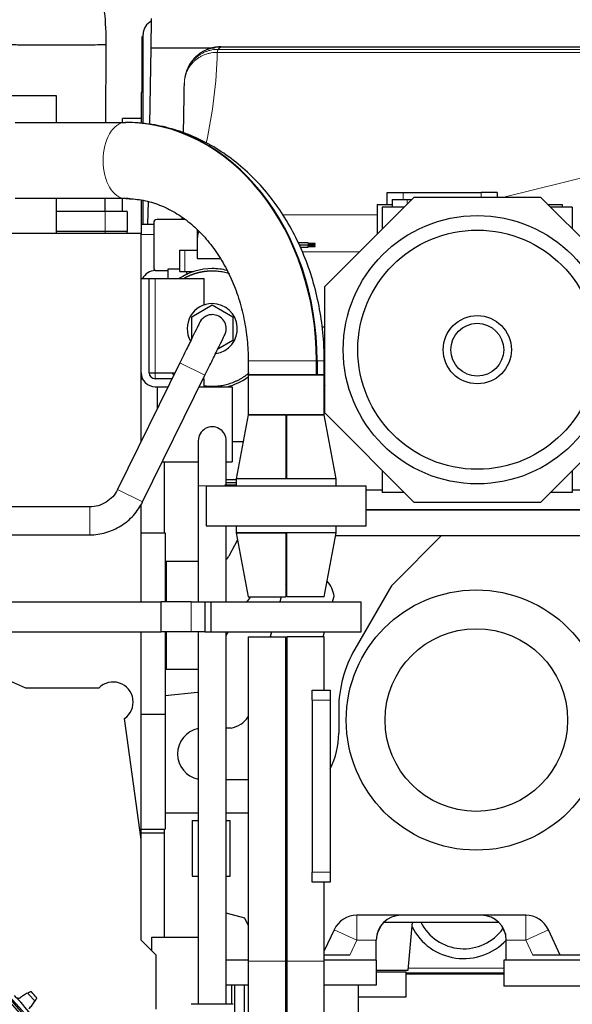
# Model space of a CAD drawing. Header units: inches. Extents: x 0 to 20790, y -12 to 14700.
# Tile 268 of 341: x 10616 to 11168, y 4879 to 5862. Entities that reach past the tile are written whole.
import ezdxf

# ---------------------------------------------------------------- set-up
doc = ezdxf.new("R2010")
doc.units = ezdxf.units.IN
doc.layers.add('1', color=7, linetype='Continuous', true_color=0xffffff)
doc.layers.add('254', color=7, linetype='Continuous', true_color=0xffffff)
doc.styles.add('latin_extended', font='simplex.shx')
doc.dimstyles.get("Standard").update_dxf_attribs({"dimtxt": 0.18, "dimasz": 0.18, "dimexe": 0.18, "dimexo": 0.0625, "dimgap": 0.09, "dimtad": 0, "dimtih": 1, "dimtoh": 1, "dimdec": 4, "dimzin": 0, "dimdsep": 46, "dimtxsty": 'Standard', "dimcen": 0.09, "dimadec": 0, "dimazin": 0, "dimtfac": 1, "dimtdec": 4, "dimtofl": 0, "dimtmove": 0, "dimatfit": 3, "dimfxl": 1, "dimtolj": 1, "dimtzin": 0, "dimarcsym": 0})

# ---------------------------------------------------------------- blocks, each defined once
blk = doc.blocks.new('_U13')
at = {"layer": '254', "color": 3, "linetype": 'Continuous', "lineweight": 13, "transparency": 16777216}
for p, q in [((11525.07, 6791.69), (12185.34, 6791.69)), ((12150.34, 6669.19), (12150.34, 4591.19)), ((10187.07, 4468.69), (12185.34, 4468.69))]:
    blk.add_line(p, q, dxfattribs=at)
at = {"layer": '254', "color": 3, "transparency": 16777216}
for points in [[(12170.76, 6669.19), (12129.92, 6669.19), (12150.34, 6791.69)], [(12129.92, 4591.19), (12170.76, 4591.19), (12150.34, 4468.69)]]:
    blk.add_solid(points, dxfattribs=at)
at = {"layer": 'Defpoints', "color": 0, "transparency": 16777216}
for p in [(11490.07, 6791.69), (10152.07, 4468.69), (12150.34, 4468.69)]:
    blk.add_point(p, dxfattribs=at)
at = {"layer": '254', "color": 2, "lineweight": 13, "transparency": 16777216, "insert": (11966.59, 5307.81), "char_height": 122.5, "attachment_point": 1, "rotation": 90, "style": 'latin_extended'}
blk.add_mtext('\\A1;2323', dxfattribs=at)

msp = doc.modelspace()

# ---------------------------------------------------------------- linework, layer by layer
at = {"layer": '1', "color": 2, "linetype": 'Continuous', "lineweight": 25}
for p, q in [((10746.935, 5834.016), (10747.453, 5863.685)), ((10738.069, 5845.685), (10739.069, 5845.685)), ((10738.069, 5815.685), (10738.069, 5845.685)), ((10739.069, 5758.705), (10739.069, 5847.685)), ((10745.605, 5757.814), (10746.935, 5834.016)), ((10810.486, 5834.016), (10746.935, 5834.016)), ((10816.655, 5835.207), (11415.877, 5835.207)), ((10737.569, 5815.685), (10737.569, 5789.685)), ((10739.073, 5815.685), (10737.569, 5815.685)), ((10562.431, 5786.685), (10652.103, 5786.685)), ((10652.103, 5786.685), (10652.103, 5759.731)), ((10737.569, 5789.685), (10737.069, 5789.685)), ((10737.069, 5789.685), (10737.069, 5758.93)), ((10611.219, 5759.732), (10721.443, 5759.732)), ((10718.302, 5759.731), (10718.302, 5763.537)), ((10737.076, 5763.537), (10718.302, 5763.537)), ((10983.069, 5689.685), (10999.069, 5689.685)), ((10983.069, 5677.685), (10983.069, 5689.685)), ((10999.069, 5689.685), (11077.069, 5689.685)), ((11093.069, 5689.685), (11077.069, 5689.685)), ((11093.069, 5689.685), (11093.069, 5685.185)), ((10721.443, 5683.639), (10611.219, 5683.639)), ((10652.103, 5683.639), (10652.103, 5648.685)), ((10718.302, 5670.686), (10718.302, 5683.639)), ((10737.069, 5681.953), (10737.069, 5657.676)), ((10739.069, 5657.68), (10739.069, 5681.604)), ((10743.857, 5657.681), (10744.259, 5680.715)), ((10920.569, 5595.853), (11009.901, 5685.185)), ((10973.069, 5677.685), (10988.071, 5677.685)), ((10973.069, 5677.685), (10973.069, 5648.353)), ((10988.069, 5682.685), (10988.069, 5675.185)), ((10988.069, 5682.685), (11003.069, 5682.685)), ((11003.069, 5682.685), (11007.402, 5682.685)), ((11009.901, 5685.185), (11136.237, 5685.185)), ((11136.237, 5685.185), (11225.569, 5595.853)), ((11143.734, 5677.685), (11158.069, 5677.685)), ((11158.069, 5677.685), (11158.069, 5675.185)), ((10701.069, 5670.686), (10652.102, 5670.686)), ((10723.069, 5670.686), (10701.069, 5670.686)), ((10723.069, 5670.686), (10723.069, 5650.675)), ((10999.901, 5675.185), (10978.069, 5675.185)), ((10978.069, 5675.185), (10978.069, 5653.353)), ((11168.069, 5675.185), (11146.237, 5675.185)), ((11168.069, 5675.185), (11168.069, 5653.353)), ((10737.069, 5657.685), (10737.069, 5648.685)), ((10749.57, 5657.685), (10737.069, 5657.685)), ((10749.569, 5659.685), (10749.569, 5614.685)), ((10780.996, 5662.685), (10752.569, 5662.685)), ((10737.069, 5648.685), (10019.086, 5648.685)), ((10652.103, 5648.685), (10562.431, 5648.685)), ((10701.069, 5650.675), (10652.102, 5650.675)), ((10701.069, 5648.685), (10652.102, 5648.685)), ((10723.069, 5650.675), (10701.069, 5650.675)), ((10723.069, 5648.685), (10701.069, 5648.685)), ((10723.069, 5648.685), (10723.069, 5650.675)), ((10737.069, 5441.037), (10737.069, 5648.685)), ((10793.117, 5652.521), (10793.117, 5643.733)), ((10793.117, 5643.733), (10793.117, 5623.733)), ((10903.969, 5639.31), (10894.325, 5639.31)), ((10895.197, 5637.31), (10903.969, 5637.31)), ((10903.969, 5637.06), (10895.299, 5637.06)), ((10903.969, 5639.31), (10903.969, 5637.31)), ((10910.969, 5638.66), (10903.969, 5638.66)), ((10903.969, 5637.96), (10910.969, 5637.96)), ((10903.969, 5635.06), (10903.969, 5637.06)), ((10910.969, 5637.96), (10910.969, 5638.66)), ((10775.617, 5632.233), (10780.617, 5632.233)), ((10775.617, 5610.733), (10775.617, 5632.233)), ((10780.617, 5632.233), (10793.117, 5632.233)), ((10896.117, 5635.06), (10903.969, 5635.06)), ((10910.969, 5636.41), (10903.969, 5636.41)), ((10903.969, 5635.71), (10910.969, 5635.71)), ((10910.969, 5635.71), (10910.969, 5636.41)), ((10793.117, 5623.733), (10816.239, 5623.733)), ((10751.069, 5611.685), (10763.618, 5611.685)), ((10763.617, 5613.233), (10763.617, 5603.685)), ((10775.617, 5613.233), (10763.617, 5613.233)), ((10775.617, 5610.733), (10780.617, 5610.733)), ((10780.617, 5610.733), (10789.382, 5610.733)), ((10737.069, 5603.685), (10745.069, 5603.685)), ((10745.069, 5603.685), (10751.069, 5603.685)), ((10745.069, 5509.685), (10745.069, 5603.685)), ((10751.069, 5603.685), (10800.069, 5603.685)), ((10800.069, 5577.485), (10800.069, 5603.685)), ((10920.569, 5469.518), (10920.569, 5595.853)), ((10787.617, 5565.569), (10808.117, 5577.405)), ((10808.117, 5577.405), (10828.617, 5565.569)), ((10787.617, 5543.757), (10787.617, 5565.569)), ((10828.617, 5565.569), (10828.617, 5541.898)), ((10828.617, 5541.898), (10813.626, 5533.242)), ((10775.689, 5519.537), (10713.429, 5393)), ((10844.019, 5521.685), (10844.019, 5507.685)), ((10912.27, 5507.685), (10912.27, 5521.685)), ((10912.868, 5521.685), (10912.868, 5507.685)), ((10920.119, 5507.685), (10920.119, 5521.685)), ((10745.069, 5509.685), (10751.069, 5509.685)), ((10751.069, 5509.685), (10770.842, 5509.685)), ((10737.069, 5503.685), (10738.42, 5503.685)), ((10738.553, 5380.638), (10800.812, 5507.175)), ((10767.89, 5503.685), (10751.069, 5503.685)), ((10800.069, 5503.685), (10799.094, 5503.685)), ((10800.069, 5495.685), (10800.069, 5503.685)), ((10912.27, 5507.685), (10844.019, 5507.685)), ((10844.019, 5507.685), (10844.019, 5467.685)), ((10844.019, 5507.685), (10920.119, 5507.685)), ((10920.119, 5507.685), (10912.868, 5507.685)), ((10920.119, 5467.685), (10920.119, 5507.685)), ((10751.069, 5495.685), (10763.954, 5495.685)), ((10753.117, 5495.685), (10753.117, 5473.661)), ((10795.158, 5495.685), (10800.069, 5495.685)), ((10800.069, 5495.685), (10828.117, 5495.685)), ((10828.117, 5495.685), (10828.117, 5420.685)), ((10920.569, 5496.879), (10920.119, 5495.325)), ((11009.901, 5380.185), (10920.569, 5469.518)), ((11225.569, 5469.518), (11136.237, 5380.185)), ((10844.019, 5467.685), (10832.035, 5403.685)), ((10881.569, 5467.685), (10844.019, 5467.685)), ((10844.019, 5467.685), (10920.119, 5467.685)), ((10882.548, 5465.685), (10881.541, 5465.685)), ((10881.594, 5466.685), (10882.6, 5466.685)), ((10920.119, 5467.685), (10882.569, 5467.685)), ((10932.103, 5403.685), (10920.119, 5467.685)), ((10758.258, 5420.685), (10794.116, 5420.685)), ((10794.117, 5420.685), (10794.117, 5406.848)), ((10822.116, 5420.685), (10828.117, 5420.685)), ((10822.117, 5406.848), (10822.117, 5420.685)), ((10978.069, 5412.017), (10978.069, 5390.185)), ((11168.069, 5412.017), (11168.069, 5390.185)), ((10832.035, 5402.685), (10822.118, 5402.685)), ((10881.569, 5403.685), (10832.035, 5403.685)), ((10832.035, 5403.685), (10832.035, 5396.685)), ((10932.103, 5403.685), (10832.035, 5403.685)), ((10932.103, 5403.685), (10882.569, 5403.685)), ((10932.103, 5396.685), (10932.103, 5403.685)), ((10794.117, 5396.685), (10794.117, 5280.678)), ((10802.069, 5396.685), (10802.069, 5356.685)), ((10802.069, 5396.685), (10882.069, 5396.685)), ((10820.767, 5397.685), (10832.036, 5397.685)), ((10832.036, 5399.685), (10821.534, 5399.685)), ((10882.069, 5396.685), (10962.069, 5396.685)), ((10962.068, 5392.685), (10978.068, 5392.685)), ((10962.069, 5356.685), (10962.069, 5396.685)), ((11168.068, 5392.685), (11183.069, 5392.685)), ((10999.901, 5390.185), (10978.069, 5390.185)), ((11168.069, 5390.185), (11146.237, 5390.185)), ((10685.614, 5375.685), (10590.569, 5375.685)), ((10737.069, 5280.684), (10737.069, 5378.462)), ((10962.071, 5372.685), (11183.069, 5372.685)), ((11197.069, 5372.685), (10962.074, 5372.685)), ((11136.237, 5380.185), (11009.901, 5380.185)), ((10802.069, 5356.685), (10882.069, 5356.685)), ((10822.117, 5280.678), (10822.117, 5356.678)), ((10832.035, 5356.685), (10832.035, 5349.685)), ((10882.069, 5356.685), (10962.069, 5356.685)), ((10932.103, 5349.685), (10932.103, 5356.685)), ((10590.569, 5347.685), (10685.614, 5347.685)), ((10737.069, 5349.685), (10761.069, 5349.685)), ((10761.069, 5349.685), (10761.069, 5280.685)), ((10833.339, 5342.717), (10824.754, 5326.57)), ((10832.035, 5349.685), (10881.569, 5349.685)), ((10832.035, 5349.685), (10844.019, 5285.685)), ((10932.103, 5349.685), (10832.035, 5349.685)), ((10882.573, 5346.68), (10881.572, 5346.68)), ((10932.103, 5349.685), (10882.569, 5349.685)), ((10920.119, 5285.685), (10932.103, 5349.685)), ((11197.069, 5346.68), (10931.541, 5346.68)), ((11037.064, 5346.68), (10989.954, 5299.57)), ((10761.984, 5321.04), (10761.984, 5280.685)), ((10794.117, 5321.04), (10761.984, 5321.04)), ((10985.186, 5293.357), (10950.646, 5233.531)), ((10844.019, 5285.685), (10881.569, 5285.685)), ((10876.893, 5285.685), (10875.553, 5280.684)), ((10920.119, 5285.685), (10882.569, 5285.685)), ((10928.279, 5280.685), (10929.846, 5286.535)), ((10557.069, 5280.685), (10757.069, 5280.685)), ((10787.069, 5280.685), (10757.069, 5280.685)), ((10757.069, 5250.685), (10757.069, 5280.685)), ((10787.069, 5280.685), (10800.844, 5280.685)), ((10800.844, 5280.685), (10807.071, 5280.685)), ((10800.844, 5280.685), (10800.844, 5250.685)), ((10807.069, 5280.685), (10957.069, 5280.685)), ((10807.069, 5250.685), (10807.069, 5280.685)), ((10957.069, 5250.685), (10957.069, 5280.685)), ((10557.069, 5250.685), (10757.069, 5250.685)), ((10737.069, 5043.249), (10737.069, 5250.686)), ((10787.069, 5250.685), (10757.069, 5250.685)), ((10761.069, 5250.687), (10761.069, 5168.685)), ((10761.984, 5250.686), (10761.984, 5213.57)), ((10800.844, 5250.685), (10787.069, 5250.685)), ((10794.117, 5250.682), (10794.117, 4878.685)), ((10800.844, 5250.685), (10807.071, 5250.685)), ((10807.069, 5250.685), (10957.069, 5250.685)), ((10822.117, 4878.685), (10822.117, 5250.682)), ((10844.019, 5245.685), (10844.019, 4921.851)), ((10844.019, 5245.685), (10881.569, 5245.685)), ((10867.515, 5250.684), (10866.176, 5245.685)), ((10881.569, 4921.851), (10881.569, 5245.685)), ((10882.569, 5245.685), (10882.569, 4921.851)), ((10920.119, 5245.685), (10882.569, 5245.685)), ((10918.9, 5245.684), (10920.24, 5250.685)), ((10920.119, 5192.683), (10920.119, 5245.685)), ((10761.984, 5213.57), (10794.117, 5213.57)), ((10621.776, 5194.685), (10606.692, 5201.088)), ((10694.786, 5194.685), (10621.776, 5194.685)), ((10761.069, 5187.125), (10793.478, 5190.48)), ((10908.119, 5182.685), (10908.119, 5192.685)), ((10908.119, 5192.685), (10926.119, 5192.685)), ((10926.119, 5192.685), (10926.119, 5182.685)), ((10908.119, 5182.685), (10908.119, 5010.685)), ((10926.119, 5182.685), (10926.119, 5010.685)), ((10737.069, 5168.685), (10761.069, 5168.685)), ((10761.069, 5168.685), (10761.069, 5053.685)), ((10934.569, 5173.531), (10934.569, 5149.685)), ((10737.069, 5043.244), (10720.363, 5164.179)), ((10826.934, 5154.627), (10822.117, 5154.627)), ((10822.118, 5103.146), (10844.019, 5103.146)), ((10794.118, 5069.685), (10761.069, 5069.685)), ((10844.018, 5069.685), (10822.116, 5069.685)), ((10788.169, 5062.285), (10794.116, 5062.285)), ((10788.169, 5062.285), (10788.169, 5006.63)), ((10822.117, 5062.285), (10825.969, 5062.285)), ((10825.969, 5006.63), (10825.969, 5062.285)), ((10737.069, 5053.685), (10761.069, 5053.685)), ((10737.069, 5050.121), (10760.069, 5050.121)), ((10737.069, 4942.685), (10737.069, 5043.244)), ((10908.119, 5000.685), (10908.119, 5010.685)), ((10926.119, 5010.685), (10926.119, 5000.685)), ((10788.169, 5006.63), (10794.116, 5006.63)), ((10822.117, 5006.63), (10825.969, 5006.63)), ((10926.119, 5000.685), (10908.119, 5000.685)), ((10920.119, 4921.851), (10920.119, 5000.689)), ((10840.838, 4964.637), (10822.117, 4969.653)), ((10844.019, 4957.815), (10840.838, 4964.637)), ((11121.49, 4967.685), (10952.648, 4967.685)), ((10979.72, 4960.685), (11094.418, 4960.685)), ((11004.069, 4912.685), (11008.268, 4960.685)), ((10929.99, 4953.251), (10920.119, 4932.082)), ((10976.857, 4957.399), (10972.806, 4948.711)), ((11097.281, 4957.399), (11101.332, 4948.711)), ((11156.069, 4927.685), (11144.148, 4953.251)), ((10752.069, 4927.686), (10737.069, 4942.685)), ((10747.569, 4932.184), (10747.569, 4945.685)), ((10747.569, 4945.685), (10794.117, 4945.685)), ((10972.069, 4922.685), (10972.069, 4942.685)), ((11102.069, 4922.685), (11102.069, 4942.685)), ((10752.069, 4873.685), (10752.069, 4927.686)), ((10844.021, 4922.685), (10822.118, 4922.685)), ((10844.019, 4921.851), (10844.019, 4808.474)), ((10882.57, 4927.685), (10881.569, 4927.685)), ((10881.569, 4830.042), (10881.569, 4921.851)), ((10882.571, 4922.685), (10881.57, 4922.685)), ((10882.569, 4921.851), (10882.569, 4830.042)), ((10972.069, 4922.685), (10920.117, 4922.685)), ((10945.654, 4927.685), (10920.119, 4927.685)), ((10920.119, 4808.474), (10920.119, 4921.851)), ((10972.069, 4922.685), (10972.069, 4897.685)), ((11253.069, 4922.685), (11099.73, 4922.685)), ((11099.73, 4922.685), (11099.73, 4896.685)), ((11156.069, 4927.685), (11128.485, 4927.685)), ((11216.069, 4927.685), (11156.069, 4927.685)), ((10972.068, 4912.685), (11004.069, 4912.685)), ((10972.069, 4911.185), (11002.069, 4911.185)), ((11002.069, 4886.185), (11002.069, 4911.185)), ((11099.732, 4909.685), (11002.075, 4909.685)), ((11099.732, 4908.685), (11002.072, 4908.685)), ((10844.021, 4897.685), (10822.118, 4897.685)), ((10827.869, 4878.686), (10827.869, 4897.685)), ((10830.319, 4897.685), (10830.319, 4860.285)), ((10839.919, 4897.685), (10839.919, 4840.185)), ((10882.571, 4897.685), (10881.57, 4897.685)), ((10972.069, 4897.685), (10920.117, 4897.685)), ((10954.219, 4840.185), (10954.219, 4897.685)), ((11253.069, 4896.685), (11099.73, 4896.685)), ((10954.219, 4886.185), (11002.069, 4886.185)), ((10829.069, 4878.685), (10787.069, 4878.685))]:
    msp.add_line(p, q, dxfattribs=at)
at = {"layer": '1', "color": 110, "linetype": 'Continuous', "lineweight": 13}
for p, q in [((10816.452, 5835.14), (11415.877, 5835.14)), ((10813.185, 5829.767), (11415.933, 5829.767)), ((10814.034, 5832.79), (11415.918, 5832.79)), ((11099.482, 5685.186), (11349.159, 5746.954)), ((10999.069, 5689.685), (10999.069, 5682.685)), ((11077.069, 5685.185), (11077.069, 5689.685)), ((11003.069, 5682.685), (11003.069, 5678.353)), ((10701.069, 5670.686), (10701.069, 5650.675)), ((10878.38, 5667.566), (10973.067, 5667.566)), ((10701.069, 5648.685), (10701.069, 5650.675)), ((10749.57, 5647.86), (10737.069, 5647.86)), ((10780.617, 5610.733), (10780.617, 5632.233)), ((10955.233, 5630.517), (10897.974, 5630.517)), ((10751.069, 5509.685), (10751.069, 5603.685)), ((10775.689, 5519.537), (10800.812, 5507.175)), ((10912.27, 5521.685), (10844.019, 5521.685)), ((10920.119, 5521.685), (10912.868, 5521.685)), ((10751.069, 5509.686), (10751.069, 5503.685)), ((10713.429, 5393), (10738.553, 5380.638)), ((10794.117, 5396.685), (10802.069, 5396.685)), ((10685.614, 5347.685), (10685.614, 5347.685)), ((10787.069, 5250.685), (10787.069, 5280.685)), ((10926.119, 5182.685), (10908.119, 5182.685)), ((10908.119, 5010.685), (10926.119, 5010.685)), ((10952.648, 4967.685), (10952.648, 4942.685)), ((11121.49, 4967.685), (11121.49, 4942.685)), ((10929.99, 4953.251), (10952.648, 4942.685)), ((11121.49, 4942.685), (11144.148, 4953.251)), ((10952.648, 4942.685), (10945.654, 4927.685)), ((10972.069, 4942.685), (10952.648, 4942.685)), ((11121.49, 4942.685), (11102.069, 4942.685)), ((11128.485, 4927.685), (11121.49, 4942.685)), ((10844.019, 4921.851), (10881.569, 4921.851)), ((10920.119, 4921.851), (10882.569, 4921.851)), ((11004.25, 4914.685), (11099.732, 4914.685))]:
    msp.add_line(p, q, dxfattribs=at)
at = {"layer": '1', "color": 2, "linetype": 'Continuous', "lineweight": 25}
for centre, radius in [((11073.069, 5532.685), 134.036), ((11073.069, 5532.685), 119.481), ((11073.069, 5532.685), 34.097), ((11073.069, 5532.685), 26.387), ((11072.069, 5162.685), 130), ((11072.069, 5162.685), 91.25), ((10152.069, 4468.685), 615), ((10152.069, 4468.685), 613)]:
    msp.add_circle(centre, radius, dxfattribs=at)
at = {"layer": '1', "color": 110, "linetype": 'Continuous', "lineweight": 13}
msp.add_circle((10152.069, 4468.685), 616.6, dxfattribs=at)
at = {"layer": '1', "color": 2, "linetype": 'Continuous', "lineweight": 25}
for centre, radius, start, end in [((10754.069, 5847.685), 15, 116.364474, 180), ((10752.569, 5659.685), 3, 90, 180), ((10808.117, 5643.733), 15, 152.58375, 180), ((10751.069, 5597.685), 14, 90, 154.623069), ((10752.569, 5614.685), 3, 180, 270), ((10808.117, 5553.733), 60, 90, 123.643125), ((10808.117, 5553.733), 60, 75.6675, 90), ((10808.117, 5553.733), 25.078, 90, 209.446875), ((10808.117, 5553.733), 25.078, 278.274375, 90), ((10808.117, 5553.733), 14, 90, 158.83875), ((10808.117, 5553.733), 14, 338.86125, 90), ((10751.069, 5509.685), 14, 180.000158, 270), ((10751.069, 5509.685), 6, 180.000369, 270), ((10808.117, 5553.733), 60, 227.23875, 230.31), ((10808.117, 5553.733), 60, 284.653125, 306.748125), ((10808.117, 5441.685), 14, 359.544375, 180), ((10815.534, 5331.472), 10.442, 309.082583, 332), ((10903.601, 5283.414), 26.43, 143.056034, 147.253877), ((10903.601, 5283.414), 26.43, 6.78136, 42.633418), ((11011.167, 5278.357), 30, 135, 150), ((10955.367, 5189.975), 145, 138.695102, 141.274953), ((10955.367, 5189.975), 145, 155.248086, 156.775141), ((11054.569, 5173.531), 120, 150, 180), ((10709.069, 5180.685), 20, 304.380232, 135.572996), ((10791.419, 5210.373), 20, 275.910613, 277.754745), ((10821.997, 5180.801), 26.636, 280.681301, 325.768859), ((10799.326, 5128.886), 25.872, 101.618119, 258.381881), ((10854.569, 5149.685), 80, 333.4275, 0), ((10840.795, 5151.262), 51.078, 322.965566, 324.870247), ((10952.648, 4942.685), 25, 90, 155), ((10997.069, 4942.685), 25, 90, 180), ((11059.569, 4982.385), 48.177, 206.775, 324.36), ((11077.069, 4942.685), 25, 0, 90), ((11121.49, 4942.685), 25, 25, 90), ((11059.569, 4982.385), 58, 206.951134, 317.111134), ((10152.069, 4468.685), 636, 40.95296, 41.594811), ((10152.069, 4468.685), 621, 40.127389, 42.420382)]:
    msp.add_arc(centre, radius, start, end, dxfattribs=at)
at = {"layer": '1', "color": 110, "linetype": 'Continuous', "lineweight": 13}
msp.add_arc((10152.069, 4468.685), 632.294, 40.779525, 41.768246, dxfattribs=at)
for centre, major_axis, ratio, start_param, end_param in [((10721.742, 5721.685), (0, 38.05), 0.5978146, 0.013141, 3.1284517), ((10685.614, 5361.685), (0, -14), 0.0052606, 1.5707963, 3.1427712), ((10685.614, 5361.685), (0, -14), 0.0052606, 0, 1.5707963)]:
    msp.add_ellipse(centre, major_axis=major_axis, ratio=ratio, start_param=start_param, end_param=end_param, dxfattribs=at)
at = {"layer": '1', "color": 2, "linetype": 'Continuous', "lineweight": 25}
for centre, major_axis, start_param, end_param in [((10721.443, 5521.685), (0, -238.047), 1.5707963, 3.1415927), ((10722.041, 5521.685), (0, 238.047), 4.712389, 6.2831853), ((10722.041, 5521.685), (0, -161.953), 3.1094895, 3.1415927)]:
    msp.add_ellipse(centre, major_axis=major_axis, ratio=0.8016344, start_param=start_param, end_param=end_param, dxfattribs=at)
for points, knots in [([(10702.168, 5837.78), (10702.228, 5848.693), (10701.239, 5868.424), (10697.199, 5894.852), (10692.272, 5915.528), (10685.482, 5937.589), (10675.361, 5962.699), (10660.968, 5989.346), (10644.058, 6014.362), (10623.537, 6038.975), (10598.575, 6062.39), (10570.16, 6083.201), (10539.736, 6100.573), (10511.184, 6112.157), (10491.212, 6117.617), (10480.752, 6120.269), (10472.035, 6121.961), (10461.629, 6123.718), (10453.723, 6124.754), (10450.346, 6125.148)], [0, 0, 0, 0, 0.0779155, 0.1418064, 0.1915023, 0.2302669, 0.3073192, 0.3852629, 0.4470576, 0.5236626, 0.6146708, 0.6918378, 0.7758483, 0.8654084, 0.9119416, 0.9243118, 0.9428007, 0.9756184, 1, 1, 1, 1]), ([(10534.014, 5839.154), (10534.013, 5839.146), (10534.015, 5839.128), (10534.015, 5839.085), (10534.014, 5839.015), (10534.012, 5838.869), (10534.016, 5838.727), (10534.002, 5838.599), (10534.053, 5838.54), (10535.102, 5838.434), (10539.325, 5838.262), (10549.254, 5838.045), (10563.469, 5837.836), (10577.655, 5837.687), (10587.975, 5837.603), (10593.868, 5837.56), (10598.278, 5837.531), (10602.623, 5837.505), (10606.899, 5837.482), (10611.15, 5837.462), (10616.93, 5837.434), (10622.703, 5837.407), (10627.715, 5837.382), (10630.535, 5837.369), (10634.818, 5837.351), (10641.413, 5837.328), (10653.217, 5837.301), (10667.798, 5837.299), (10683.046, 5837.354), (10694.367, 5837.462), (10699.813, 5837.585), (10701.755, 5837.689), (10702.138, 5837.745), (10702.168, 5837.773), (10702.168, 5837.779)], [0, 0, 0, 0, 0.0064775, 0.0143005, 0.0299465, 0.0612385, 0.1238226, 0.1394687, 0.1551147, 0.1864067, 0.2489908, 0.3115749, 0.374159, 0.4367431, 0.4680352, 0.4836812, 0.4993272, 0.5149732, 0.5306193, 0.5462653, 0.5619113, 0.5932034, 0.6088494, 0.6166724, 0.6244954, 0.6557875, 0.6870795, 0.7496636, 0.8122477, 0.8748318, 0.9374159, 0.968708, 0.9941327, 1, 1, 1, 1]), ([(10701.584, 5759.728), (10701.605, 5762.337), (10701.651, 5767.984), (10701.783, 5783.738), (10701.985, 5807.039), (10702.112, 5827.534), (10702.168, 5837.78)], [0, 0, 0, 0, 0.102331, 0.2211912, 0.6134147, 1, 1, 1, 1]), ([(10816.655, 5835.207), (10816.655, 5835.207), (10816.655, 5835.208), (10816.655, 5835.208), (10816.655, 5835.208), (10816.655, 5835.209), (10816.655, 5835.209), (10816.654, 5835.209), (10816.654, 5835.21), (10816.654, 5835.21), (10816.654, 5835.21), (10816.653, 5835.211), (10816.653, 5835.211), (10816.652, 5835.211), (10816.652, 5835.211), (10816.651, 5835.212), (10816.65, 5835.212), (10816.65, 5835.212), (10816.649, 5835.213), (10816.648, 5835.213), (10816.647, 5835.213), (10816.647, 5835.213), (10816.646, 5835.213), (10816.645, 5835.214), (10816.644, 5835.214), (10816.643, 5835.214), (10816.642, 5835.214), (10816.641, 5835.214), (10816.639, 5835.215), (10816.638, 5835.215), (10816.637, 5835.215), (10816.636, 5835.215), (10816.634, 5835.215), (10816.633, 5835.215), (10816.631, 5835.215), (10816.63, 5835.215), (10816.628, 5835.215), (10816.627, 5835.215), (10816.625, 5835.215), (10816.624, 5835.215), (10816.622, 5835.215), (10816.62, 5835.215), (10816.616, 5835.215), (10816.611, 5835.215), (10816.604, 5835.215), (10816.596, 5835.214), (10816.587, 5835.213), (10816.575, 5835.212), (10816.563, 5835.209), (10816.549, 5835.206), (10816.533, 5835.202), (10816.519, 5835.198), (10816.508, 5835.194), (10816.501, 5835.19), (10816.493, 5835.187), (10816.487, 5835.183), (10816.481, 5835.18), (10816.475, 5835.176), (10816.471, 5835.172), (10816.466, 5835.168), (10816.463, 5835.164), (10816.459, 5835.16), (10816.457, 5835.156), (10816.455, 5835.152), (10816.453, 5835.148), (10816.452, 5835.144), (10816.452, 5835.142), (10816.452, 5835.14)], [0, 0, 0, 0, 0.0058664, 0.0117712, 0.0177144, 0.0236961, 0.0297162, 0.0357748, 0.041872, 0.0480077, 0.0541819, 0.0603947, 0.0666461, 0.0729361, 0.0792647, 0.085632, 0.0920379, 0.0984825, 0.1049658, 0.1114878, 0.1180485, 0.124648, 0.1312862, 0.1379632, 0.144679, 0.1514336, 0.1582271, 0.1650593, 0.1719304, 0.1788404, 0.1857892, 0.1927769, 0.1998036, 0.2068691, 0.2139735, 0.2211169, 0.2282993, 0.2355206, 0.2427809, 0.2500802, 0.2529844, 0.2610473, 0.2742688, 0.292649, 0.3161879, 0.3448854, 0.3787415, 0.4177563, 0.4619298, 0.5112619, 0.5657527, 0.6254021, 0.6550886, 0.6840998, 0.712436, 0.7400977, 0.7670852, 0.7933989, 0.8190395, 0.8440073, 0.868303, 0.8919272, 0.9148804, 0.9371635, 0.9587772, 0.9797224, 1, 1, 1, 1]), ([(10920.119, 5521.685), (10920.119, 5526.624), (10919.762, 5540.488), (10917.521, 5563.228), (10912.402, 5589.452), (10904.846, 5614.86), (10894.933, 5639.118), (10882.771, 5661.91), (10868.5, 5682.929), (10852.295, 5701.884), (10834.368, 5718.509), (10814.967, 5732.568), (10794.369, 5743.871), (10772.871, 5752.278), (10750.784, 5757.702), (10733.618, 5759.544), (10723.947, 5759.735), (10721.742, 5759.735)], [0, 0, 0, 0, 0.0401443, 0.1130166, 0.1859683, 0.2589683, 0.3319995, 0.4050265, 0.4779898, 0.5508035, 0.6233602, 0.6955445, 0.767256, 0.8384364, 0.9090921, 0.9793019, 1, 1, 1, 1]), ([(10721.742, 5683.635), (10724.158, 5683.636), (10732.041, 5683.319), (10745.341, 5681.042), (10761.325, 5675.286), (10776.608, 5666.697), (10790.862, 5655.49), (10803.84, 5641.901), (10815.331, 5626.172), (10825.139, 5608.568), (10833.083, 5589.391), (10839.007, 5568.974), (10842.722, 5548.071), (10843.909, 5532.154), (10844.019, 5523.485), (10844.019, 5521.685)], [0, 0, 0, 0, 0.0402397, 0.1314865, 0.2219859, 0.3106817, 0.3974907, 0.4828229, 0.5671666, 0.6509142, 0.7343321, 0.8175799, 0.9007396, 0.9794253, 1, 1, 1, 1]), ([(10825.247, 5608.623), (10825.101, 5608.669), (10824.057, 5608.99), (10822.095, 5609.533), (10819.339, 5610.151), (10816.556, 5610.634), (10813.756, 5610.98), (10810.941, 5611.188), (10808.984, 5611.235), (10807.891, 5611.233), (10807.664, 5611.232), (10807.438, 5611.23), (10807.212, 5611.226), (10806.986, 5611.222), (10806.76, 5611.218), (10806.534, 5611.212), (10806.308, 5611.205), (10806.083, 5611.198), (10805.857, 5611.189), (10805.631, 5611.18), (10805.406, 5611.17), (10805.18, 5611.159), (10804.955, 5611.147), (10804.73, 5611.134), (10804.505, 5611.12), (10804.28, 5611.106), (10804.055, 5611.09), (10803.83, 5611.074), (10803.605, 5611.057), (10803.381, 5611.039), (10803.156, 5611.02), (10802.932, 5611), (10802.707, 5610.979), (10802.483, 5610.957), (10802.259, 5610.935), (10802.034, 5610.911), (10801.81, 5610.887), (10801.586, 5610.862), (10801.362, 5610.836), (10801.139, 5610.809), (10800.915, 5610.781), (10800.691, 5610.752), (10800.468, 5610.723), (10800.244, 5610.692), (10800.021, 5610.661), (10799.797, 5610.629), (10799.574, 5610.596), (10799.351, 5610.562), (10799.128, 5610.527), (10798.905, 5610.491), (10798.682, 5610.454), (10798.46, 5610.417), (10798.237, 5610.378), (10798.014, 5610.339), (10797.792, 5610.299), (10797.569, 5610.258), (10797.347, 5610.216), (10797.125, 5610.173), (10796.903, 5610.129), (10796.681, 5610.085), (10796.459, 5610.039), (10796.237, 5609.993), (10796.016, 5609.946), (10795.795, 5609.898), (10795.575, 5609.849), (10795.354, 5609.799), (10795.134, 5609.749), (10794.914, 5609.697), (10794.694, 5609.645), (10794.475, 5609.592), (10794.256, 5609.538), (10794.037, 5609.483), (10793.818, 5609.428), (10793.6, 5609.371), (10793.382, 5609.314), (10793.164, 5609.256), (10792.946, 5609.197), (10792.729, 5609.137), (10792.512, 5609.076), (10792.295, 5609.014), (10792.079, 5608.952), (10791.862, 5608.889), (10791.646, 5608.825), (10791.43, 5608.76), (10791.215, 5608.694), (10790.999, 5608.627), (10790.784, 5608.56), (10790.57, 5608.491), (10790.355, 5608.422), (10790.141, 5608.352), (10789.927, 5608.281), (10789.713, 5608.209), (10789.5, 5608.137), (10789.286, 5608.063), (10789.073, 5607.989), (10788.861, 5607.914), (10788.648, 5607.838), (10788.436, 5607.761), (10788.224, 5607.683), (10788.012, 5607.604), (10787.801, 5607.525), (10787.59, 5607.445), (10787.379, 5607.364), (10787.168, 5607.282), (10786.958, 5607.199), (10786.748, 5607.115), (10786.538, 5607.031), (10786.328, 5606.945), (10786.119, 5606.859), (10785.91, 5606.772), (10785.701, 5606.684), (10785.493, 5606.596), (10785.285, 5606.506), (10785.078, 5606.416), (10784.871, 5606.325), (10784.664, 5606.233), (10784.458, 5606.141), (10784.253, 5606.048), (10784.047, 5605.954), (10783.843, 5605.859), (10783.638, 5605.763), (10783.434, 5605.667), (10783.231, 5605.569), (10783.027, 5605.471), (10782.825, 5605.373), (10782.622, 5605.273), (10782.42, 5605.173), (10782.219, 5605.072), (10782.018, 5604.97), (10781.817, 5604.867), (10781.617, 5604.764), (10781.417, 5604.659), (10781.218, 5604.554), (10781.019, 5604.448), (10780.82, 5604.342), (10780.622, 5604.234), (10780.424, 5604.126), (10780.227, 5604.017), (10780.03, 5603.908), (10779.834, 5603.797), (10779.703, 5603.723), (10779.638, 5603.686)], [0, 0, 0, 0, 0.0097173, 0.0694561, 0.1293423, 0.1892222, 0.2489589, 0.3086969, 0.368581, 0.3733792, 0.3781756, 0.3829703, 0.3877634, 0.392555, 0.397345, 0.4021337, 0.4069211, 0.4117072, 0.4164922, 0.421276, 0.4260588, 0.4308407, 0.4356217, 0.4404018, 0.4451813, 0.4499601, 0.4547383, 0.459516, 0.4642932, 0.4690701, 0.4738467, 0.4786231, 0.4833994, 0.4881756, 0.4929518, 0.4977281, 0.5025045, 0.5072812, 0.5120581, 0.5168355, 0.5216133, 0.5263916, 0.5311705, 0.5359501, 0.5407305, 0.5455117, 0.5502937, 0.5550768, 0.5598609, 0.5646461, 0.5694325, 0.5742201, 0.5790091, 0.5837996, 0.5885914, 0.5933849, 0.59818, 0.6029768, 0.6077754, 0.6125733, 0.6173695, 0.6221641, 0.626957, 0.6317484, 0.6365383, 0.6413269, 0.6461141, 0.6509001, 0.6556849, 0.6604687, 0.6652514, 0.6700331, 0.674814, 0.6795941, 0.6843735, 0.6891522, 0.6939304, 0.698708, 0.7034852, 0.7082621, 0.7130386, 0.717815, 0.7225913, 0.7273674, 0.7321437, 0.7369199, 0.7416964, 0.7464731, 0.7512501, 0.7560275, 0.7608053, 0.7655837, 0.7703627, 0.7751424, 0.7799228, 0.7847041, 0.7894863, 0.7942694, 0.7990536, 0.803839, 0.8086255, 0.8134133, 0.8182024, 0.822993, 0.8277851, 0.8325787, 0.837374, 0.8421709, 0.8469697, 0.8517677, 0.856564, 0.8613585, 0.8661515, 0.8709429, 0.8757328, 0.8805214, 0.8853086, 0.8900947, 0.8948795, 0.8996632, 0.904446, 0.9092277, 0.9140086, 0.9187887, 0.9235681, 0.9283469, 0.933125, 0.9379027, 0.9426799, 0.9474567, 0.9522333, 0.9570097, 0.9617859, 0.9665621, 0.9713383, 0.9761146, 0.9808911, 0.9856678, 0.9904448, 0.9952222, 1, 1, 1, 1]), ([(10781.897, 5610.733), (10782.001, 5610.515), (10782.109, 5610.284), (10782.249, 5609.978), (10782.277, 5609.916), (10782.333, 5609.791), (10782.418, 5609.601), (10782.504, 5609.405), (10782.676, 5609.007), (10782.792, 5608.731), (10782.968, 5608.296), (10783.028, 5608.145), (10783.088, 5607.99)], [0, 0, 0, 0, 0.2840909, 0.2840909, 0.3551136, 0.3551136, 0.4261364, 0.5681818, 0.5681818, 0.8522727, 0.8522727, 1, 1, 1, 1]), ([(10795.061, 5558.788), (10795.062, 5558.809), (10794.172, 5557.037), (10789.893, 5548.378), (10783.371, 5535.145), (10778.406, 5525.059), (10775.689, 5519.537)], [0, 0, 0, 0, 0.2474346, 0.4965062, 0.747397, 1, 1, 1, 1]), ([(10807.372, 5567.582), (10807.071, 5567.62), (10805.744, 5567.714), (10803.27, 5566.932), (10800.592, 5565.745), (10799.235, 5564.469), (10798.787, 5563.971)], [0, 0, 0, 0, 0.0939359, 0.416678, 0.7939324, 1, 1, 1, 1]), ([(10800.812, 5507.175), (10803.546, 5512.732), (10808.609, 5523.027), (10815.401, 5536.854), (10820.015, 5546.27), (10821.094, 5548.498), (10821.173, 5548.679)], [0, 0, 0, 0, 0.2473965, 0.4966088, 0.7475719, 1, 1, 1, 1]), ([(10799.924, 5496.82), (10800.774, 5496.697), (10802.559, 5496.481), (10805.293, 5496.279), (10808.117, 5496.21), (10810.941, 5496.279), (10813.755, 5496.486), (10816.556, 5496.832), (10819.339, 5497.316), (10822.095, 5497.934), (10824.815, 5498.686), (10827.495, 5499.572), (10830.13, 5500.589), (10832.712, 5501.733), (10835.233, 5503.002), (10837.689, 5504.393), (10840.075, 5505.905), (10842.385, 5507.531), (10843.992, 5508.785), (10844.836, 5509.484), (10844.956, 5509.584)], [0, 0, 0, 0, 0.05344, 0.1119221, 0.1705484, 0.2291666, 0.287646, 0.3461281, 0.4047545, 0.4633727, 0.521852, 0.5803341, 0.6389605, 0.6975787, 0.7560581, 0.8145401, 0.8731665, 0.9317847, 0.9902641, 1, 1, 1, 1]), ([(10794.117, 5441.791), (10794.117, 5441.688), (10794.117, 5439.431), (10794.117, 5429.335), (10794.117, 5414.231), (10794.117, 5402.863), (10794.117, 5396.685)], [0, 0, 0, 0, 0.2501665, 0.5002827, 0.7502465, 1, 1, 1, 1]), ([(10822.117, 5396.685), (10822.117, 5402.858), (10822.117, 5414.205), (10822.117, 5429.251), (10822.117, 5439.278), (10822.117, 5441.493), (10822.117, 5441.579)], [0, 0, 0, 0, 0.2501753, 0.5002742, 0.7502382, 1, 1, 1, 1]), ([(10760.069, 5420.679), (10760.069, 5412.949), (10760.069, 5396.888), (10760.069, 5373.222), (10760.069, 5357.286), (10760.069, 5349.681)], [0, 0, 0, 0, 0.3266256, 0.6786227, 1, 1, 1, 1]), ([(10713.429, 5393), (10712.123, 5390.326), (10708.945, 5385.582), (10702.203, 5380.035), (10694.249, 5376.437), (10688.589, 5375.679), (10685.614, 5375.685)], [0, 0, 0, 0, 0.2516344, 0.4999654, 0.7483907, 1, 1, 1, 1]), ([(10685.614, 5347.685), (10691.196, 5347.749), (10701.929, 5349.29), (10717.168, 5355.994), (10729.912, 5366.705), (10736.032, 5375.657), (10738.553, 5380.638)], [0, 0, 0, 0, 0.2491328, 0.4999835, 0.7508803, 1, 1, 1, 1]), ([(10760.069, 5053.688), (10760.069, 5045.237), (10760.069, 5032.476), (10760.069, 5015.292), (10760.069, 5002.024), (10760.069, 4988.419), (10760.069, 4974.475), (10760.069, 4960.195), (10760.069, 4950.563), (10760.069, 4945.692)], [0, 0, 0, 0, 0.2347626, 0.3544861, 0.4773402, 0.6033249, 0.7324407, 0.8646854, 1, 1, 1, 1]), ([(10626.586, 4891.163), (10626.503, 4891.13), (10626.415, 4891.094), (10626.226, 4891.017), (10626.026, 4890.934), (10625.804, 4890.841), (10625.658, 4890.778), (10625.629, 4890.766), (10625.569, 4890.74), (10625.539, 4890.727), (10625.447, 4890.688), (10625.385, 4890.661), (10625.197, 4890.578), (10625.068, 4890.521), (10624.804, 4890.403), (10624.668, 4890.342), (10624.46, 4890.246), (10624.39, 4890.213), (10624.283, 4890.164), (10624.248, 4890.147), (10624.176, 4890.113), (10624.14, 4890.096), (10623.958, 4890.011), (10623.811, 4889.941), (10623.663, 4889.869)], [0, 0, 0, 0, 0.125, 0.125, 0.25, 0.375, 0.375, 0.40625, 0.40625, 0.4375, 0.4375, 0.5, 0.5, 0.625, 0.625, 0.75, 0.75, 0.8125, 0.8125, 0.84375, 0.84375, 0.875, 0.875, 1, 1, 1, 1]), ([(10627.707, 4890.899), (10627.706, 4890.9), (10627.705, 4890.902), (10627.703, 4890.904), (10627.702, 4890.905), (10627.699, 4890.908), (10627.693, 4890.915), (10627.679, 4890.93), (10627.65, 4890.959), (10627.623, 4890.983), (10627.569, 4891.029), (10627.531, 4891.057), (10627.41, 4891.133), (10627.321, 4891.173), (10627.178, 4891.213), (10627.128, 4891.222), (10627.052, 4891.232), (10627.026, 4891.234), (10626.973, 4891.236), (10626.946, 4891.236), (10626.865, 4891.233), (10626.81, 4891.226), (10626.698, 4891.203), (10626.642, 4891.186), (10626.586, 4891.163)], [0, 0, 0, 0, 0.0039062, 0.0039062, 0.0078125, 0.0078125, 0.015625, 0.03125, 0.0625, 0.125, 0.125, 0.25, 0.25, 0.5, 0.5, 0.625, 0.625, 0.6875, 0.6875, 0.75, 0.75, 0.875, 0.875, 1, 1, 1, 1]), ([(10615.632, 4884.914), (10615.536, 4884.828), (10615.433, 4884.752), (10615.269, 4884.654), (10615.213, 4884.624), (10615.126, 4884.582), (10615.096, 4884.569), (10615.037, 4884.544), (10615.006, 4884.533), (10614.855, 4884.478), (10614.731, 4884.446), (10614.54, 4884.416), (10614.475, 4884.409), (10614.378, 4884.404), (10614.345, 4884.403), (10614.28, 4884.402), (10614.247, 4884.403), (10614.085, 4884.409), (10613.956, 4884.427), (10613.797, 4884.465), (10613.766, 4884.474), (10613.702, 4884.492), (10613.671, 4884.502), (10613.577, 4884.535), (10613.516, 4884.559), (10613.338, 4884.642), (10613.224, 4884.708), (10613.09, 4884.806), (10613.063, 4884.827), (10613.011, 4884.869), (10612.986, 4884.89), (10612.912, 4884.957), (10612.864, 4885.004), (10612.819, 4885.053)], [0, 0, 0, 0, 0.125, 0.125, 0.1875, 0.1875, 0.21875, 0.21875, 0.25, 0.25, 0.375, 0.375, 0.4375, 0.4375, 0.46875, 0.46875, 0.5, 0.5, 0.625, 0.625, 0.65625, 0.65625, 0.6875, 0.6875, 0.75, 0.75, 0.875, 0.875, 0.90625, 0.90625, 0.9375, 0.9375, 1, 1, 1, 1]), ([(10630.86, 4881.668), (10630.951, 4881.806), (10631.039, 4881.942), (10631.211, 4882.21), (10631.378, 4882.472), (10631.535, 4882.726), (10631.65, 4882.912), (10631.687, 4882.974), (10631.743, 4883.065), (10631.761, 4883.095), (10631.797, 4883.155), (10631.815, 4883.185), (10631.904, 4883.332), (10632.038, 4883.558), (10632.16, 4883.765), (10632.275, 4883.964), (10632.33, 4884.058), (10632.394, 4884.17), (10632.406, 4884.192), (10632.431, 4884.236), (10632.467, 4884.3), (10632.501, 4884.36), (10632.523, 4884.399)], [0, 0, 0, 0, 0.125, 0.125, 0.25, 0.375, 0.375, 0.4375, 0.4375, 0.46875, 0.46875, 0.5, 0.5, 0.625, 0.75, 0.75, 0.875, 0.875, 0.90625, 0.90625, 0.9375, 1, 1, 1, 1]), ([(10632.523, 4884.399), (10632.553, 4884.452), (10632.576, 4884.505), (10632.614, 4884.612), (10632.627, 4884.665), (10632.646, 4884.77), (10632.651, 4884.822), (10632.652, 4884.925), (10632.649, 4884.976), (10632.635, 4885.076), (10632.625, 4885.124), (10632.597, 4885.217), (10632.58, 4885.263), (10632.541, 4885.349), (10632.518, 4885.391), (10632.479, 4885.451), (10632.459, 4885.48), (10632.433, 4885.513), (10632.42, 4885.529), (10632.414, 4885.536), (10632.411, 4885.54), (10632.409, 4885.542), (10632.407, 4885.545)], [0, 0, 0, 0, 0.125, 0.125, 0.25, 0.25, 0.375, 0.375, 0.5, 0.5, 0.625, 0.625, 0.75, 0.75, 0.875, 0.875, 0.9375, 0.96875, 0.984375, 0.9921875, 0.9921875, 1, 1, 1, 1])]:
    msp.add_open_spline(points, degree=3, knots=knots, dxfattribs=at)
for points, weights in [([(10816.452, 5835.14), (10787.619, 5835.142), (10781.227, 5807.065)], [1, 0.75384073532, 0.93029846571]), ([(10816.655, 5835.207), (10809.753, 5835.207), (10803.331, 5832.676)], [1, 0.927877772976, 0.892035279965])]:
    msp.add_rational_spline(points, weights, degree=2, dxfattribs=at)
at = {"layer": '1', "color": 110, "linetype": 'Continuous', "lineweight": 13}
for points in [[(10816.452, 5835.14), (10816.438, 5834.357), (10814.048, 5833.574), (10814.034, 5832.79)], [(10813.185, 5829.767), (10812.657, 5799.513), (10808.316, 5769.267), (10802.175, 5739.024)]]:
    msp.add_open_spline(points, degree=3, dxfattribs=at)
for points, weights in [([(10813.185, 5829.767), (10780.859, 5829.828), (10780.327, 5799.329)], [1, 0.712905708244, 1]), ([(10814.034, 5832.79), (10780.911, 5832.792), (10780.334, 5799.719)], [1, 0.713242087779, 1]), ([(10781.227, 5807.065), (10780.398, 5803.426), (10780.333, 5799.696)], [0.93029846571, 0.959401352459, 1])]:
    msp.add_rational_spline(points, weights, degree=2, dxfattribs=at)
msp.add_open_spline([(10814.034, 5832.79), (10814.034, 5832.789), (10814.034, 5832.786), (10814.034, 5832.781), (10814.034, 5832.776), (10814.033, 5832.771), (10814.032, 5832.765), (10814.031, 5832.76), (10814.03, 5832.754), (10814.029, 5832.748), (10814.028, 5832.742), (10814.026, 5832.736), (10814.024, 5832.729), (10814.022, 5832.723), (10814.02, 5832.716), (10814.018, 5832.709), (10814.016, 5832.701), (10814.013, 5832.694), (10814.01, 5832.686), (10814.007, 5832.678), (10814.004, 5832.67), (10814.001, 5832.662), (10813.998, 5832.653), (10813.994, 5832.645), (10813.991, 5832.636), (10813.987, 5832.626), (10813.983, 5832.617), (10813.979, 5832.607), (10813.974, 5832.597), (10813.97, 5832.587), (10813.965, 5832.577), (10813.96, 5832.566), (10813.955, 5832.555), (10813.95, 5832.544), (10813.945, 5832.533), (10813.939, 5832.521), (10813.933, 5832.509), (10813.928, 5832.497), (10813.922, 5832.484), (10813.915, 5832.472), (10813.909, 5832.459), (10813.898, 5832.435), (10813.88, 5832.399), (10813.854, 5832.347), (10813.824, 5832.287), (10813.79, 5832.217), (10813.751, 5832.137), (10813.709, 5832.045), (10813.663, 5831.94), (10813.622, 5831.844), (10813.588, 5831.761), (10813.563, 5831.698), (10813.539, 5831.635), (10813.516, 5831.572), (10813.494, 5831.511), (10813.473, 5831.451), (10813.453, 5831.391), (10813.435, 5831.333), (10813.417, 5831.277), (10813.4, 5831.221), (10813.385, 5831.168), (10813.37, 5831.117), (10813.357, 5831.067), (10813.344, 5831.019), (10813.333, 5830.974), (10813.321, 5830.924), (10813.309, 5830.869), (10813.296, 5830.809), (10813.283, 5830.748), (10813.272, 5830.687), (10813.261, 5830.626), (10813.251, 5830.564), (10813.241, 5830.503), (10813.233, 5830.441), (10813.225, 5830.38), (10813.218, 5830.318), (10813.211, 5830.257), (10813.205, 5830.195), (10813.2, 5830.133), (10813.196, 5830.072), (10813.192, 5830.011), (10813.189, 5829.949), (10813.187, 5829.888), (10813.185, 5829.828), (10813.185, 5829.787), (10813.185, 5829.767)], degree=3, knots=[0, 0, 0, 0, 0.0055843, 0.0112028, 0.0168555, 0.0225424, 0.0282637, 0.0340191, 0.0398089, 0.045633, 0.0514915, 0.0573843, 0.0633114, 0.0692729, 0.0752689, 0.0812992, 0.0873639, 0.0934631, 0.0995968, 0.1057649, 0.1119675, 0.1182046, 0.1244762, 0.1307824, 0.1371231, 0.1434983, 0.1499081, 0.1563525, 0.1628314, 0.169345, 0.1758932, 0.182476, 0.1890935, 0.1957456, 0.2024323, 0.2091537, 0.2159099, 0.2227007, 0.2295262, 0.2363864, 0.2432814, 0.2502111, 0.2726667, 0.2976462, 0.3251501, 0.3551784, 0.3877315, 0.4228093, 0.4604122, 0.50054, 0.5212295, 0.5412436, 0.5605823, 0.5792455, 0.5972333, 0.6145457, 0.6311827, 0.6471444, 0.6624307, 0.6770416, 0.6909773, 0.7042376, 0.7168227, 0.7287326, 0.7399672, 0.7505267, 0.7650629, 0.7794422, 0.7936648, 0.8077307, 0.8216401, 0.835393, 0.8489896, 0.86243, 0.8757143, 0.8888426, 0.9018151, 0.9146318, 0.9272929, 0.9397985, 0.9521489, 0.964344, 0.9763841, 0.9882694, 1, 1, 1, 1], dxfattribs=at)
at = {"layer": '1', "color": 2, "linetype": 'Continuous', "lineweight": 25}
for points, degree in [([(10779.446, 5748.863), (10779.722, 5764.682), (10780.013, 5781.372), (10780.327, 5799.329)], 3), ([(10700.963, 5670.685), (10700.993, 5675.014), (10701.024, 5679.335), (10701.054, 5683.65)], 3), ([(10777.941, 5662.639), (10777.955, 5663.424), (10777.968, 5664.209), (10777.982, 5664.995)], 3), ([(10920.57, 5555.185), (10919.678, 5555.185), (10918.785, 5555.185), (10917.893, 5555.185)], 3), ([(10920.119, 5510.185), (10920.27, 5510.185), (10920.42, 5510.185), (10920.57, 5510.185)], 3), ([(10881.569, 5467.685), (10881.569, 5446.352), (10881.569, 5425.019), (10881.569, 5403.685)], 3), ([(10882.569, 5403.685), (10882.569, 5425.019), (10882.569, 5446.352), (10882.569, 5467.685)], 3), ([(10838.966, 5440.685), (10828.12, 5440.685)], 1), ([(10881.569, 5349.685), (10881.569, 5328.352), (10881.569, 5307.019), (10881.569, 5285.685)], 3), ([(10882.569, 5285.685), (10882.569, 5307.019), (10882.569, 5328.352), (10882.569, 5349.685)], 3), ([(10623.663, 4889.869), (10622.951, 4889.524), (10621.548, 4888.799), (10619.508, 4887.611), (10617.533, 4886.322), (10616.258, 4885.395), (10615.632, 4884.914)], 3), ([(10624.906, 4874.348), (10625.464, 4874.907), (10626.548, 4876.05), (10628.083, 4877.842), (10629.525, 4879.71), (10630.426, 4881.007), (10630.86, 4881.668)], 3)]:
    msp.add_open_spline(points, degree=degree, dxfattribs=at)

# ---------------------------------------------------------------- dimensions: what is measured, and where the dimension line sits
at = {"layer": '254', "color": 2, "linetype": 'Continuous', "lineweight": 13}
dim = msp.add_linear_dim(base=(12150.339, 4468.685), p1=(11490.069, 6791.685), p2=(10152.069, 4468.685), angle=90, dimstyle='Standard', override={"dimscale": 35, "dimtxt": 3.5, "dimasz": 3.5, "dimexe": 1, "dimexo": 1, "dimgap": 1.75, "dimtad": 1, "dimtih": 0, "dimtoh": 0, "dimdec": 2, "dimlfac": 1, "dimzin": 8, "dimdsep": 46, "dimlunit": 2, "dimtxsty": 'latin_extended', "dimsah": 1, "dimse1": 0, "dimse2": 0, "dimsd1": 0, "dimsd2": 0, "dimclrd": 3, "dimclre": 3, "dimclrt": 2, "dimtol": 0, "dimtm": -0.1, "dimtfac": 0.714286, "dimtdec": 3, "dimtofl": 1, "dimtmove": 0, "dimtzin": 8, "dimlwd": 13, "dimlwe": 13}, dxfattribs=at)
dim.commit()
dim.dimension.update_dxf_attribs({"geometry": '_U13', "text_midpoint": (12150.339, 5523.642), "dimtype": 160})

doc.saveas('drawing.dxf')
